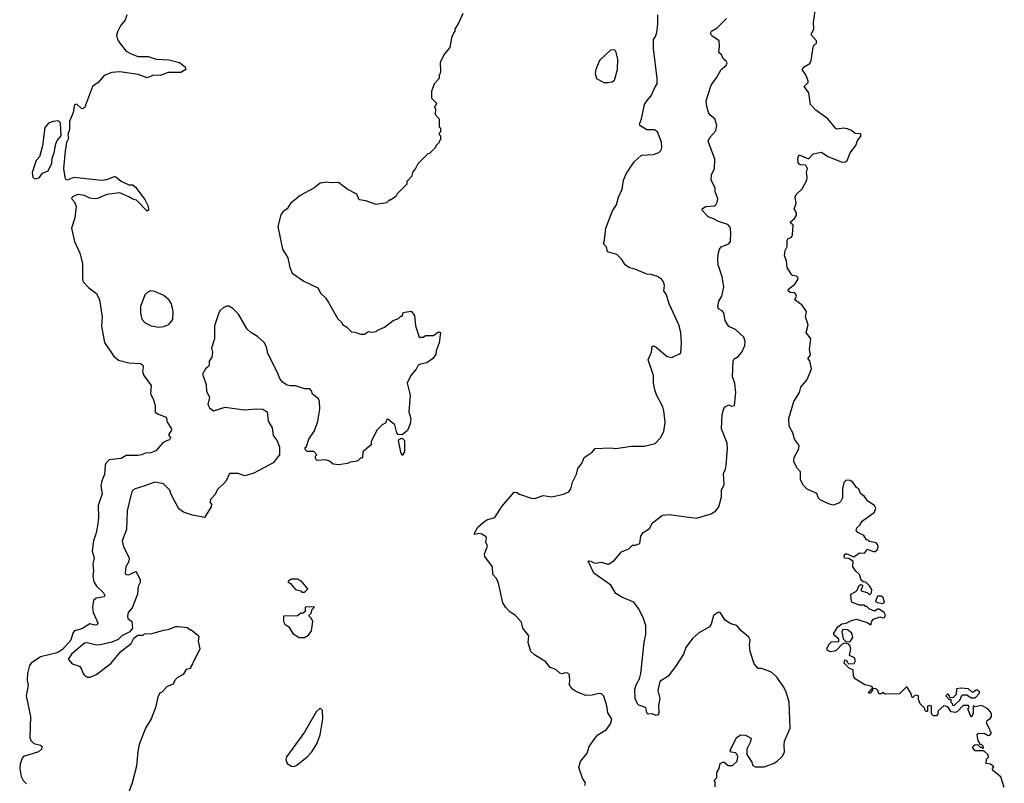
# Model space of a CAD drawing. Extents: x 2293878 to 2522763, y 823964 to 1006972.
# Tile 291 of 407: x 2410547 to 2418110, y 924512 to 930377. Entities that reach past the tile are written whole.
import ezdxf

# ---------------------------------------------------------------- set-up
doc = ezdxf.new("R2010")
doc.units = 0

msp = doc.modelspace()

# ---------------------------------------------------------------- linework, layer by layer
at = {"layer": '0CON20XD'}
for points in [[(2416455.7, 927314.3), (2416494.2, 927445), (2416536.7, 927515), (2416546.2, 927555), (2416596.2, 927615), (2416630, 927695), (2416616.4, 927756.4), (2416600, 927775), (2416617, 927793), (2416620, 927805), (2416612.5, 927845), (2416623.3, 927925), (2416588.8, 927975), (2416603.3, 928035), (2416583.8, 928095), (2416590, 928135), (2416556.7, 928185), (2416500, 928225), (2416512.5, 928255), (2416505, 928272.5), (2416495, 928280), (2416465, 928282.5), (2416450, 928295), (2416452.3, 928307.7), (2416500, 928345), (2416525, 928382.5), (2416526.7, 928395), (2416515, 928407.5), (2416483, 928413), (2416475, 928420), (2416442.5, 928475), (2416437.5, 928525), (2416422.5, 928565), (2416427.5, 928605), (2416442.5, 928635), (2416441.2, 928685), (2416447.5, 928695), (2416475, 928707.5), (2416483.3, 928725), (2416489.3, 928799.3), (2416467.5, 928817.5), (2416466.7, 928825), (2416498.3, 928851.7), (2416513.3, 928875), (2416512.5, 928895), (2416496.7, 928925), (2416511.2, 928965), (2416503.6, 929016.4), (2416510, 929035), (2416557.5, 929077.5), (2416592.5, 929145), (2416596.7, 929165), (2416590, 929205), (2416597.5, 929235), (2416585, 929260), (2416543, 929263), (2416527.5, 929275), (2416523.3, 929315), (2416535, 929340), (2416605, 929310), (2416641.7, 929348.3), (2416705, 929360), (2416755, 929327.5), (2416863.6, 929283.6), (2416890, 929285), (2416902.5, 929295), (2416926.7, 929355), (2416968.3, 929411.7), (2416981.7, 929448.3), (2417010, 929485), (2417005, 929500), (2416965, 929502.5), (2416935, 929526.7), (2416905, 929538), (2416875, 929544), (2416825, 929536.7), (2416815, 929541.2), (2416755, 929616.7), (2416662.1, 929682.1), (2416620, 929725), (2416607.5, 929815), (2416572.5, 929865), (2416602.5, 929895), (2416603.3, 929905), (2416584.2, 929954.2), (2416556.7, 929995), (2416572.5, 930015), (2416615, 930040), (2416626.4, 930063.6), (2416643, 930167), (2416650, 930185), (2416667.5, 930195), (2416666.7, 930215), (2416628.3, 930258.3), (2416628.3, 930271.7), (2416647.5, 930305), (2416643.8, 930355), (2416656.7, 930445)], [(2411368.9, 930415), (2411355.7, 930374.3), (2411324.5, 930335.5), (2411298, 930285), (2411290.8, 930255), (2411297.1, 930225), (2411315, 930196), (2411365, 930136.7), (2411403.3, 930115), (2411455, 930094.2), (2411533.6, 930093.6), (2411595, 930074.2), (2411695, 930070), (2411775, 930048.8), (2411817.5, 930015), (2411822.5, 929995), (2411785, 929972.5), (2411687.9, 929972.1), (2411625, 929949.4), (2411575, 929951.9), (2411525, 929931.4), (2411456.4, 929956.4), (2411315, 929976.5), (2411255, 929972.9), (2411195, 929948.6), (2411148.2, 929895), (2411105, 929863.1), (2411045, 929700), (2411025, 929693.6), (2410985, 929728.9), (2410967.6, 929722.4), (2410957.5, 929665), (2410929.6, 929595), (2410929.6, 929535), (2410916.7, 929495), (2410920.9, 929465), (2410906.7, 929433.3), (2410896.8, 929366.8), (2410882.5, 929235), (2410892.5, 929165), (2410900.3, 929150.3), (2410915, 929148.1), (2410965, 929168), (2411175, 929144.2), (2411215, 929150), (2411275, 929173.8), (2411285, 929171.2), (2411327.3, 929137.3), (2411385, 929110), (2411415, 929110), (2411435, 929090), (2411507, 928997), (2411533.3, 928945), (2411536.7, 928915), (2411525, 928907.5), (2411445, 928992.5), (2411415, 928998.8), (2411385, 929018), (2411315, 929048), (2411215, 929035.6), (2411145, 929003.8), (2411125, 929002), (2411086.1, 929006.1), (2411045, 929028), (2410995, 929033.8), (2410972.3, 929027.7), (2410950, 929015), (2410944, 929005), (2410965, 928980), (2410981.2, 928945), (2410970, 928855), (2410945.8, 928775), (2410968.1, 928675), (2411008.6, 928585), (2411028.5, 928505), (2411028.1, 928385), (2411034.4, 928365), (2411077.2, 928317.2), (2411136, 928275), (2411160, 928225), (2411180, 928095), (2411175.9, 928024.1), (2411198.3, 927898.3), (2411266.2, 927796.2), (2411305, 927761.4), (2411385, 927742), (2411475.9, 927735.9), (2411492.5, 927725), (2411496.2, 927705), (2411490, 927675), (2411500, 927645), (2411557, 927567), (2411552.5, 927505), (2411572.5, 927465), (2411586.7, 927415), (2411586.7, 927365), (2411605, 927351.2), (2411672.5, 927325), (2411678.8, 927285), (2411712.5, 927235), (2411712.5, 927225), (2411692.5, 927195), (2411693, 927183), (2411707, 927163), (2411695, 927150), (2411665, 927137.5), (2411645, 927127.5), (2411593, 927067), (2411555, 927050), (2411511.7, 927048.3), (2411485.8, 927034.2), (2411455, 927029.2), (2411365, 927030), (2411325, 927008), (2411235, 926995.8), (2411210, 926975), (2411202.5, 926955), (2411199.4, 926885), (2411176.9, 926835), (2411169.2, 926795), (2411179.2, 926735), (2411150, 926645), (2411152.3, 926555), (2411146.1, 926505), (2411133.9, 926435), (2411112.7, 926375), (2411103.5, 926295), (2411118.6, 926245), (2411108.9, 926195), (2411112.9, 926145), (2411107.7, 926105), (2411115, 926060), (2411136.1, 926026.1), (2411191.4, 925975), (2411200.8, 925955), (2411195.5, 925944.5), (2411135, 925934.6), (2411113.4, 925916.6), (2411105.3, 925865), (2411111.3, 925825), (2411123.6, 925795), (2411147.3, 925745), (2411140.9, 925729.1), (2411125, 925727.5), (2411085, 925737.9), (2411025, 925697.8), (2410967.7, 925682.3), (2410953.8, 925666.2), (2410938.7, 925611.3), (2410875, 925540.4), (2410835, 925514.5), (2410706.7, 925483.3), (2410635, 925435.5), (2410622.3, 925417.7), (2410605.4, 925354.6), (2410604.4, 925305), (2410612.5, 925265), (2410597.1, 925185), (2410629.7, 925025), (2410623.8, 924863.8), (2410631.3, 924841.3), (2410655, 924818.6), (2410707.5, 924805), (2410720, 924795), (2410713.3, 924775), (2410690, 924755), (2410575, 924717.1), (2410564.5, 924705), (2410550.6, 924660.6), (2410546.7, 924625), (2410557.1, 924565), (2410573.6, 924533.6), (2410599.7, 924509.7)], [(2413950, 930425), (2413920, 930355), (2413890, 930305), (2413890, 930285), (2413881.7, 930278.3)], [(2414886.7, 924495), (2414893.8, 924515), (2414870.9, 924550.9), (2414842.5, 924635), (2414855, 924681.2), (2414906, 924744), (2414920.6, 924795), (2414965, 924857.1), (2414988.6, 924885), (2415055, 924926.7), (2415085, 924968), (2415094.6, 925005), (2415063.8, 925055), (2415057.1, 925107.1), (2415032.7, 925182.7), (2415015, 925200), (2414995, 925203.3), (2414945, 925190), (2414895, 925186.7), (2414825, 925216), (2414793.8, 925235), (2414776.7, 925255), (2414767.5, 925275), (2414772.5, 925295), (2414770, 925345), (2414758.3, 925358.3), (2414735, 925360), (2414715, 925352.5), (2414695, 925358.8), (2414665.5, 925385.5), (2414622.7, 925402.7), (2414588, 925445), (2414500.3, 925500.3), (2414474.2, 925525), (2414452.5, 925595), (2414457.5, 925645), (2414412.5, 925705), (2414400.7, 925750.7), (2414353.9, 925803.9), (2414315, 925827.5), (2414282.1, 925862.1), (2414258.3, 925898.3), (2414225, 926050), (2414210, 926085), (2414180, 926115), (2414177.5, 926175), (2414120, 926255), (2414117.5, 926275), (2414140, 926335), (2414127.5, 926365), (2414133.3, 926395), (2414128.8, 926405), (2414096.9, 926426.9), (2414075, 926430), (2414044, 926424), (2414038.3, 926428.3), (2414065, 926480), (2414106.7, 926515), (2414135, 926536.2), (2414196.7, 926555), (2414250.8, 926639.2), (2414345, 926748.8), (2414365, 926746.7), (2414385, 926733.3), (2414475, 926703.3), (2414505, 926700), (2414568.3, 926721.7), (2414635, 926713.1), (2414725, 926732.5), (2414765, 926751.2), (2414781.2, 926775), (2414792, 926825), (2414823.9, 926886.1), (2414835, 926930), (2414867, 926973), (2414882.5, 927015), (2414943.9, 927056.1), (2414966.4, 927083.6), (2415085, 927088), (2415125, 927084), (2415245, 927102.5), (2415345, 927101.9), (2415427, 927123), (2415468.6, 927165), (2415494.4, 927215), (2415504.4, 927285), (2415495, 927372.5), (2415487.5, 927405), (2415438.9, 927495), (2415424.5, 927535), (2415414.4, 927585), (2415415.8, 927645), (2415373.9, 927766.1), (2415400, 927825), (2415405, 927870), (2415415, 927872.5), (2415435, 927862.5), (2415521.2, 927791.2), (2415555, 927783.3), (2415615, 927810), (2415625, 927820), (2415629.4, 927895), (2415625.6, 927975.6), (2415608.8, 928035), (2415536.2, 928195), (2415513.9, 928263.9), (2415493.8, 928295), (2415500, 928335), (2415493.3, 928365), (2415475.6, 928385.6), (2415445.5, 928405.5), (2415395, 928420.8), (2415365, 928422), (2415271.7, 928461.7), (2415231.3, 928471.3), (2415198.8, 928495), (2415171.2, 928535), (2415133, 928573), (2415061.2, 928595), (2415053.8, 928633.8), (2415030, 928655), (2415040, 928685), (2415048, 928775), (2415101.4, 928908.6), (2415131.2, 928955), (2415147.5, 929015), (2415174.2, 929075), (2415185.8, 929145), (2415205.9, 929194.1), (2415266.7, 929285), (2415323.9, 929336.1), (2415415, 929342), (2415455, 929356.7), (2415474, 929376), (2415478.8, 929395), (2415476.1, 929436.1), (2415446.4, 929516.4), (2415421.7, 929531.7), (2415365, 929532.5), (2415310, 929565), (2415307.5, 929575), (2415323.3, 929615), (2415346, 929725), (2415363.8, 929755), (2415398.3, 929791.7), (2415424.4, 929855.6), (2415444.2, 929885.8), (2415444.4, 929925.6), (2415414.3, 930155), (2415415.7, 930224.3), (2415431.7, 930248.3), (2415439.8, 930280.2), (2415447.9, 930345), (2415447.5, 930415)], [(2416295, 925376.7), (2416245, 925393.3), (2416220, 925395), (2416189.3, 925429.3), (2416156.7, 925525), (2416152.5, 925575), (2416156.7, 925615), (2416148.8, 925635), (2416085.8, 925685), (2416055, 925723.8), (2416008.3, 925738.3), (2415965.7, 925765.7), (2415927.5, 925825), (2415915, 925826.7), (2415875, 925802.5), (2415857.5, 925735), (2415845, 925713.8), (2415760, 925665), (2415715.7, 925625), (2415664, 925555), (2415645.8, 925505), (2415585, 925408.8), (2415528.8, 925335), (2415464, 925295), (2415448, 925225), (2415464.3, 925165), (2415452.5, 925112.5), (2415456.1, 925056.1), (2415451.2, 925038.8), (2415435, 925033.3), (2415405, 925046.2), (2415374.1, 925044.1), (2415363.3, 925055), (2415360, 925085), (2415353.3, 925095), (2415301.9, 925111.9), (2415291.7, 925121.7), (2415274.2, 925165), (2415272.5, 925235), (2415283.8, 925273.8), (2415306.9, 925315), (2415316.7, 925355), (2415344.4, 925594.4), (2415357.5, 925655), (2415355.5, 925725), (2415336.6, 925786.6), (2415301.1, 925855), (2415265, 925902.5), (2415171.9, 925941.9), (2415125, 925970.6), (2415087.5, 926035), (2414957, 926127), (2414918.3, 926208.3), (2414910, 926215), (2414915, 926220), (2414935, 926217.5), (2414965, 926203.3), (2415015, 926210), (2415055, 926198), (2415075, 926198.8), (2415115, 926226.7), (2415169.5, 926290.5), (2415225, 926312.5), (2415255, 926342.5), (2415275, 926341.2), (2415310, 926355), (2415318.3, 926411.7), (2415335, 926440), (2415385, 926470), (2415406.7, 926513.3), (2415485, 926571.2), (2415535, 926575.8), (2415745, 926550), (2415857.2, 926582.8), (2415894, 926605), (2415918.1, 926635), (2415937.7, 926712.3), (2415936.7, 926765), (2415957, 926807), (2415953, 926893), (2415967.5, 926925), (2415973, 926957), (2415984.2, 927085), (2415980.8, 927125), (2415936.7, 927235), (2415943.9, 927346.1), (2415955, 927390), (2415966.4, 927403.6), (2415995, 927420), (2416015, 927410), (2416036.4, 927413.6), (2416048, 927515), (2416040, 927585), (2416023.1, 927635), (2416026.2, 927755), (2416036.1, 927773.9), (2416065, 927790), (2416095, 927823.8), (2416115.7, 927874.3), (2416118.6, 927905), (2416108.7, 927938.7), (2416045, 927998), (2415995, 928021.2), (2415965, 928067.5), (2415955.7, 928125.7), (2415942.3, 928142.3), (2415915, 928156), (2415910, 928175), (2415917.1, 928215), (2415939.2, 928255), (2415954.3, 928325), (2415941.5, 928401.5), (2415911.8, 928495), (2415908.2, 928535), (2415912.8, 928577.2), (2415921.9, 928615), (2415935, 928634), (2415994.2, 928655.8), (2416007.3, 928672.7), (2416009.4, 928745), (2416003.9, 928783.9), (2415987.5, 928805), (2415915, 928826.2), (2415871.7, 928851.7), (2415835, 928864.2), (2415788.8, 928915), (2415792.3, 928927.7), (2415818.3, 928941.7), (2415882, 928948), (2415894, 928956), (2415904.1, 928975.9), (2415910, 929005), (2415888.8, 929055), (2415888.8, 929085), (2415857.1, 929145), (2415861.4, 929185), (2415884.3, 929235), (2415886.4, 929306.4), (2415836.2, 929445), (2415847.7, 929472.3), (2415893.8, 929525), (2415902, 929565), (2415886.2, 929615), (2415850, 929645), (2415838.8, 929665), (2415825, 929710), (2415820, 929755), (2415858.1, 929875), (2415898.6, 929931.4), (2415934.5, 929995.5), (2415973.3, 930025), (2415980, 930045), (2415975.9, 930055.9), (2415954.2, 930074.2), (2415938.3, 930108.3), (2415917.5, 930125), (2415923.3, 930175), (2415920, 930215), (2415862.3, 930252.3), (2415853.3, 930275), (2415860.3, 930289.7), (2415905.4, 930314.6), (2415975, 930386)], [(2413881.7, 930278.3), (2413863, 930237), (2413850, 930165), (2413810, 930115), (2413783, 930067), (2413777.5, 930045), (2413780, 929985), (2413777.5, 929962.5), (2413770, 929955), (2413770, 929925), (2413730, 929885), (2413710, 929825), (2413710, 929775), (2413747.5, 929737.5), (2413738.3, 929711.7), (2413730, 929705), (2413740, 929695), (2413738.3, 929648.3), (2413770, 929615), (2413770, 929555), (2413780, 929545), (2413780, 929515), (2413770, 929505), (2413770, 929495), (2413780, 929485), (2413780, 929455), (2413770, 929445), (2413770, 929435), (2413740, 929405), (2413740, 929395), (2413695, 929350), (2413681.7, 929348.3), (2413605, 929270), (2413587.5, 929235), (2413563, 929207), (2413560, 929175), (2413520, 929135), (2413520, 929115), (2413445, 929040), (2413435, 929020), (2413395, 928990), (2413385, 928990), (2413365, 928970), (2413285, 928957.5), (2413206.4, 928986.4), (2413155, 928993.3), (2413136.4, 929036.4), (2413062.5, 929075), (2412995, 929127.5), (2412935, 929123.3), (2412905, 929130), (2412855, 929121.2), (2412805, 929083.3), (2412701.7, 929028.3), (2412627.5, 928965), (2412602.5, 928925), (2412568.3, 928901.7), (2412551.9, 928878.1), (2412530.3, 928790.3), (2412564.3, 928615), (2412607.6, 928547.6), (2412621.4, 928475), (2412639.5, 928429.5), (2412728.8, 928368.8), (2412837.7, 928317.7), (2412860, 928275), (2412897.7, 928237.7), (2412920, 928205), (2412990.7, 928080.7), (2413017.5, 928055), (2413027, 928037), (2413060, 928015), (2413095, 927980), (2413121.7, 927978.3), (2413165, 927962.5), (2413195, 927962.5), (2413225, 927982.5), (2413255, 927977.5), (2413285, 927982.5), (2413295, 927992.5), (2413350, 928015), (2413415, 928067.5), (2413457, 928083), (2413475, 928100), (2413485, 928100), (2413491.7, 928128.3), (2413555, 928140), (2413580, 928105), (2413587, 928027), (2413615, 927940), (2413645, 927940), (2413665, 927952.5), (2413725, 927952.5), (2413765, 927980), (2413780, 927975), (2413770, 927895), (2413746.2, 927835), (2413743.3, 927805), (2413718.6, 927771.4), (2413675, 927742.5), (2413625, 927732.5), (2413607, 927723), (2413592.5, 927692.5), (2413551.2, 927645), (2413523.9, 927586.1), (2413546.4, 927493.6), (2413536.7, 927365), (2413552, 927315), (2413545.8, 927274.2), (2413525, 927222.5), (2413485, 927190), (2413455, 927192.5), (2413443.3, 927205), (2413427.5, 927265), (2413375, 927310), (2413361.7, 927298.3), (2413358.3, 927281.7), (2413330, 927265), (2413290, 927225), (2413247.5, 927135), (2413247, 927113), (2413181.7, 927058.3), (2413180, 927015), (2413175, 927010), (2413165, 927010), (2413145, 926990), (2413127, 926983), (2413085, 926980), (2413065, 926970), (2412995, 926957.5), (2412955, 926962.5), (2412927, 926987), (2412895, 926997.5), (2412833, 926993), (2412820, 927005), (2412820, 927025), (2412830, 927035), (2412805, 927060), (2412755, 927060), (2412740, 927075), (2412738.3, 927091.7), (2412750, 927100), (2412768.8, 927155), (2412811.2, 927218.8), (2412837.5, 927295), (2412852.5, 927385), (2412850, 927445), (2412842.5, 927465), (2412795, 927502.5), (2412787.7, 927527.7), (2412775, 927542.5), (2412735, 927541.2), (2412665, 927564), (2412625, 927564), (2412600.6, 927570.6), (2412565, 927594), (2412545, 927621.2), (2412525, 927673.3), (2412452.7, 927812.7), (2412443.8, 927865), (2412425, 927898.8), (2412373.8, 927945), (2412321.2, 927975), (2412295, 928000), (2412227.1, 928115), (2412185, 928158.8), (2412153, 928177), (2412135, 928176.7), (2412110, 928165), (2412087.5, 928145), (2412076.7, 928125), (2412042, 928025), (2412043.3, 927925), (2412020, 927855), (2412027.5, 927825), (2412022.5, 927785), (2412002.5, 927755), (2412002.5, 927725), (2411996.7, 927713.3), (2411973.3, 927695), (2411952, 927655), (2411978.8, 927575), (2411982, 927525), (2412003.8, 927475), (2411991.7, 927421.7), (2412005, 927397.5), (2412035, 927372.5), (2412125, 927401.2), (2412270.5, 927380.5), (2412365, 927388.8), (2412415, 927386.2), (2412446.7, 927365), (2412454.2, 927294.2), (2412485, 927242.5), (2412494.1, 927184.1), (2412525, 927142.5), (2412543.3, 927095), (2412543.3, 927035), (2412492.5, 926975), (2412345, 926895.7), (2412275, 926874.3), (2412225, 926891.9), (2412159.2, 926890.8), (2412129.1, 926830.9), (2412063.6, 926766.4), (2412048.3, 926731.7), (2412016.2, 926695), (2412007.5, 926675), (2412020, 926655), (2412016.7, 926635), (2411966.4, 926553.6), (2411875, 926572.5), (2411806.1, 926596.1), (2411770, 926620), (2411710.5, 926730.5), (2411698.8, 926765), (2411652, 926812), (2411585, 926825.6), (2411500, 926795), (2411433.3, 926775), (2411415.8, 926764.2), (2411405, 926742.5), (2411371.9, 926605), (2411367.7, 926462.3), (2411334.4, 926375), (2411345, 926327.5), (2411386.9, 926245), (2411384.2, 926215), (2411362.5, 926175), (2411358, 926125), (2411367.5, 926115), (2411384.5, 926114.5), (2411435, 926138.8), (2411448.8, 926125), (2411472, 926075), (2411471.1, 926055), (2411456.5, 926025), (2411451.1, 925965), (2411409.6, 925860.4), (2411380.8, 925825), (2411374.2, 925795), (2411377.5, 925777.5), (2411407.5, 925755), (2411412.5, 925705), (2411393, 925677), (2411332.5, 925645), (2411303.6, 925616.4), (2411254.1, 925595.9), (2411155, 925574.3), (2411125.7, 925575.7), (2411065, 925592), (2411045, 925588.9), (2410945.6, 925505), (2410920, 925465), (2410949.5, 925429.5), (2411005, 925412.5), (2411020, 925395), (2411033.3, 925355), (2411043.6, 925343.6), (2411068.3, 925328.3), (2411085, 925327.5), (2411132.5, 925345), (2411246.8, 925433.2), (2411323.3, 925525), (2411402.5, 925585), (2411423.6, 925626.4), (2411455, 925650), (2411495, 925650), (2411505, 925660), (2411565, 925662.5), (2411650.7, 925689.3), (2411686.4, 925693.6), (2411745, 925716.7), (2411765, 925717.5), (2411835, 925710), (2411855, 925690), (2411865, 925690), (2411913, 925653), (2411921.7, 925641.7), (2411917.5, 925605), (2411930, 925545), (2411875, 925430), (2411857.5, 925405), (2411857.5, 925395), (2411825, 925387.5), (2411803, 925347), (2411757, 925323), (2411735, 925300), (2411726.4, 925273.6), (2411680, 925255), (2411635, 925210), (2411623.6, 925206.4), (2411607.5, 925175), (2411590, 925095), (2411557.5, 925007.5), (2411513.3, 924935), (2411465, 924810), (2411453.9, 924756.1), (2411443.8, 924645), (2411410, 924515), (2411373.9, 924416.1)], [(2415065, 929893.8), (2415098.8, 929901.2), (2415115.8, 929914.2), (2415138.9, 929995), (2415142.5, 930075), (2415126.7, 930135), (2415115, 930146.7), (2415085, 930142.5), (2415000, 930065), (2414971.2, 929995), (2414966.7, 929965), (2414977.5, 929925), (2415035, 929893.8), (2415065, 929893.8)], [(2410665, 929156.2), (2410695, 929163.3), (2410721.1, 929198.9), (2410764.6, 929215.4), (2410792.8, 929275), (2410795.3, 929315), (2410811.8, 929355), (2410823.8, 929423.8), (2410835, 929449.2), (2410864.2, 929485), (2410859, 929585), (2410845, 929599.4), (2410804.8, 929595.2), (2410768.1, 929581.9), (2410739.5, 929550.5), (2410721.9, 929408.1), (2410699.5, 929325), (2410673.8, 929295), (2410642.9, 929205), (2410646.7, 929165), (2410665, 929156.2)], [(2411615, 928016.2), (2411655, 928021.2), (2411693, 928037), (2411722.5, 928075), (2411725.7, 928135), (2411714, 928195), (2411695, 928224), (2411655, 928259.2), (2411585, 928290), (2411555, 928293.8), (2411532.3, 928287.7), (2411508.8, 928265), (2411474, 928175), (2411474.1, 928124.1), (2411486.1, 928076.1), (2411509.3, 928049.3), (2411555.9, 928025.9), (2411615, 928016.2)], [(2418110, 924480), (2418083, 924563), (2418021.7, 924611.7), (2418020, 924625), (2418028.3, 924638.3), (2418005, 924660), (2417970, 924665), (2417973, 924697), (2417987.5, 924712.5), (2417985, 924730), (2417951.7, 924761.7), (2417885, 924761.2), (2417867.5, 924785), (2417871.7, 924798.3), (2417883, 924807), (2417905, 924810), (2417925, 924790), (2417935, 924790), (2417945, 924780), (2417950, 924785), (2417948.3, 924798.3), (2417935, 924810), (2417921.7, 924811.7), (2417920, 924825), (2417908.3, 924838.3), (2417902.5, 924885), (2417910, 924895), (2417955, 924897.5), (2417985, 924880), (2417998.3, 924881.7), (2418010, 924895), (2418010, 924905), (2418001.7, 924911.7), (2418000, 924925), (2417972.5, 924975), (2417977.5, 924995), (2418005, 925012.5), (2418012.5, 925025), (2418012.5, 925045), (2418002.5, 925065), (2417982.5, 925085), (2417935, 925110), (2417885, 925100), (2417871.7, 925108.3), (2417871.7, 925048.3), (2417855, 925020), (2417830, 925085), (2417840, 925095), (2417835, 925110), (2417795, 925110), (2417750, 925065), (2417735, 925057.5), (2417701.2, 925061.2), (2417675, 925100), (2417645, 925107.5), (2417601.7, 925068.3), (2417600, 925045), (2417588.3, 925031.7), (2417565, 925030), (2417550, 925045), (2417550, 925105), (2417535, 925110), (2417520, 925105), (2417520, 925065), (2417510, 925065), (2417500, 925075), (2417498.3, 925088.3), (2417463.3, 925123.3), (2417450, 925155), (2417450, 925185), (2417425, 925190), (2417408.3, 925171.7), (2417401.7, 925171.7), (2417392.5, 925205), (2417365, 925250), (2417355, 925250), (2417305, 925200), (2417195, 925197.5), (2417175, 925210), (2417165, 925200), (2417145, 925200), (2417137.5, 925225), (2417125, 925237.5), (2417100, 925240), (2417098.3, 925228.3), (2417080, 925205), (2417070, 925205), (2417070, 925215), (2417100, 925245), (2417085, 925257.5), (2417039.3, 925269.3), (2416963.8, 925315), (2416951.2, 925335), (2416950, 925385), (2416920, 925395), (2416880, 925435), (2416885, 925460), (2416898.3, 925458.3), (2416901.7, 925441.7), (2416915, 925430), (2416957, 925433), (2416966.4, 925453.6), (2416960, 925475), (2416920, 925495), (2416930, 925545), (2416926.7, 925565), (2416915, 925580), (2416885, 925590), (2416865, 925580), (2416820, 925535), (2416805, 925527.5), (2416772.5, 925522.5), (2416750, 925535), (2416750, 925555), (2416760, 925565), (2416760, 925575), (2416781.7, 925598.3), (2416838.3, 925601.7), (2416838.3, 925618.3), (2416801.7, 925651.7), (2416800, 925665), (2416832.5, 925715), (2416861.7, 925738.3), (2416896.4, 925743.6), (2416935, 925763.3), (2416975, 925772.5), (2417056.4, 925746.4), (2417085, 925730), (2417093, 925757), (2417106.4, 925773.6), (2417155, 925790), (2417175, 925782.5), (2417190, 925785), (2417197.5, 925805), (2417187.5, 925825), (2417145, 925850), (2417135, 925850), (2417121.7, 925838.3), (2417105, 925837.5), (2417071.7, 925851.7), (2417055, 925870), (2417045, 925870), (2417035, 925880), (2416995, 925880), (2416940, 925905), (2416932.5, 925925), (2416930, 925965), (2416970, 925985), (2416980, 925995), (2416991.7, 926028.3), (2417005, 926040), (2417020, 926035), (2417017, 926013), (2417010, 926005), (2417011.7, 925991.7), (2417057, 925977), (2417075, 925960), (2417090, 925975), (2417091.7, 926001.7), (2417075, 926030), (2417047, 926057), (2417025, 926060), (2417011.7, 926071.7), (2416996.7, 926116.7), (2416970.7, 926140.7), (2416947.5, 926175), (2416950, 926215), (2416915, 926240), (2416881.7, 926241.7), (2416880, 926265), (2416895, 926277.5), (2416955, 926252.5), (2416998.3, 926281.7), (2417035, 926280), (2417050, 926295), (2417055, 926310), (2417105, 926292.5), (2417117, 926293), (2417132.5, 926305), (2417140, 926325), (2417137.5, 926345), (2417125, 926360), (2417075, 926370), (2417068.3, 926378.3), (2417051.7, 926381.7), (2417030, 926415), (2416985, 926440), (2416972.5, 926455), (2416977.5, 926475), (2417000, 926495), (2417017.5, 926525), (2417112.5, 926595), (2417122.5, 926625), (2417112.5, 926645), (2417060.5, 926680.5), (2417036.7, 926715), (2417005, 926737.5), (2416993, 926773), (2416974, 926784), (2416947.5, 926825), (2416925, 926837.5), (2416895, 926840), (2416878.3, 926821.7), (2416867.5, 926775), (2416867.5, 926705), (2416855, 926680), (2416840, 926665), (2416795, 926650), (2416758.3, 926658.3), (2416695, 926690), (2416683, 926703), (2416669.3, 926739.3), (2416595, 926772.5), (2416565, 926802.5), (2416543.3, 926845), (2416543.3, 926905), (2416517.5, 926935), (2416492.5, 926985), (2416496.2, 927015), (2416530, 927075), (2416533, 927103), (2416530, 927115), (2416497.5, 927155), (2416486.7, 927205), (2416456.7, 927255), (2416455.7, 927314.3)], [(2413485, 927030), (2413473.8, 927055), (2413456.7, 927145), (2413463.9, 927156.1), (2413485, 927163.3), (2413503.3, 927145), (2413501.7, 927058.3), (2413485, 927030)], [(2412735, 925980), (2412760, 926005), (2412708.3, 926068.3), (2412695, 926070), (2412685, 926080), (2412635, 926080), (2412610, 926065), (2412610, 926055), (2412625, 926050), (2412665, 926000), (2412705, 925990), (2412715, 925980), (2412735, 925980)], [(2417175, 925892.5), (2417190, 925905), (2417178.3, 925938.3), (2417165, 925950), (2417135, 925950), (2417121.7, 925911.7), (2417135, 925900), (2417175, 925892.5)], [(2412735, 925632.5), (2412765, 925650), (2412787, 925683), (2412797.5, 925755), (2412788.3, 925778.3), (2412770, 925795), (2412770, 925805), (2412788.3, 925821.7), (2412790, 925845), (2412810, 925865), (2412805, 925867.5), (2412740, 925865), (2412738.3, 925831.7), (2412725, 925820), (2412705, 925820), (2412681.7, 925798.3), (2412573, 925797), (2412572.5, 925755), (2412582.5, 925735), (2412613, 925713), (2412643.6, 925663.6), (2412693, 925633), (2412735, 925632.5)], [(2416895, 925600), (2416925, 925602.5), (2416946.4, 925633.6), (2416940, 925665), (2416905, 925690), (2416870, 925695), (2416862.5, 925675), (2416871.7, 925621.7), (2416895, 925600)], [(2415890, 924485), (2415890, 924525), (2415880, 924535), (2415901.7, 924558.3), (2415902.5, 924595), (2415920, 924625), (2415927.5, 924665), (2415955, 924677.5), (2415988.3, 924648.3), (2416021.7, 924648.3), (2416057.7, 924682.3), (2416063.8, 924715), (2416055, 924737.5), (2416045, 924746.7), (2416011.7, 924751.7), (2416003.3, 924765), (2416052.5, 924865), (2416085, 924883.8), (2416123, 924883), (2416165, 924860), (2416158, 924825), (2416133.3, 924775), (2416132.5, 924735), (2416171.2, 924675), (2416179.5, 924649.5), (2416195, 924638), (2416265, 924639.2), (2416336.4, 924663.6), (2416365, 924682), (2416405, 924721.2), (2416422, 924755), (2416418, 924805), (2416422, 924835), (2416463.8, 924935), (2416456.2, 925135), (2416433.8, 925215), (2416414.1, 925254.1), (2416365.9, 925325.9), (2416325, 925363.3), (2416295, 925376.7)], [(2417725, 925110), (2417768.3, 925151.7), (2417783.3, 925186.7), (2417795, 925192.5), (2417821.7, 925191.7), (2417855, 925170), (2417885, 925170), (2417920, 925205), (2417920, 925215), (2417906.7, 925226.7), (2417895, 925227.5), (2417865, 925210), (2417835, 925237.5), (2417775, 925242.5), (2417741.7, 925238.3), (2417740, 925195), (2417715, 925170), (2417691.7, 925171.7), (2417690, 925185), (2417675, 925200), (2417660, 925185), (2417685, 925160), (2417698.3, 925158.3), (2417700, 925135), (2417710, 925125), (2417711.7, 925111.7), (2417725, 925110)], [(2412655, 924642), (2412675, 924651.2), (2412755, 924716.2), (2412792, 924755), (2412828, 924815), (2412854, 924885), (2412876.4, 925006.4), (2412871.7, 925071.7), (2412855, 925090), (2412825, 925062.5), (2412733.8, 924905), (2412596.2, 924715), (2412590, 924695), (2412602.5, 924665), (2412635, 924643.8), (2412655, 924642)]]:
    msp.add_lwpolyline(points, dxfattribs=at)

doc.saveas('drawing.dxf')
